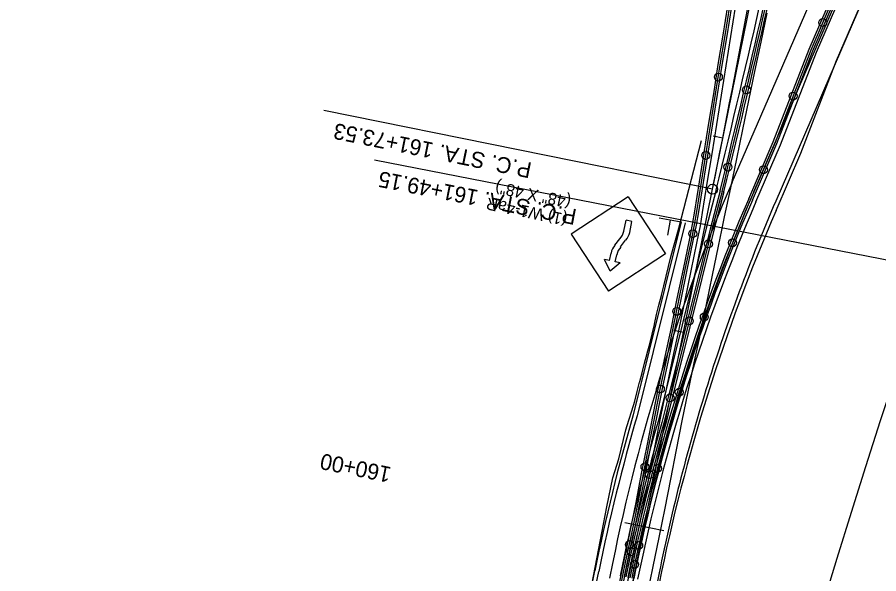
# Model space of a CAD drawing. Extents: x 659657 to 668193, y 633084 to 648639.
# Drawn here: x 661111.9 to 661546.4, y 641121.9 to 641402.5 of the extents above; entities that cross this region are included whole.
import ezdxf

# ---------------------------------------------------------------- set-up
doc = ezdxf.new("R2010")
doc.units = 0
for name, color, linetype in [('R_Border Prem', 7, 'Continuous'), ('R_MOT_Stage 1_Striping', 7, 'Continuous'), ('R_MOT_Stage 1C_Striping', 7, 'Continuous'), ('R_MOT_Stage 2', 7, 'Continuous'), ('R_MOT_Stage 2_Striping', 7, 'Continuous'), ('R_MOT_Stage 2_Striping_PPM', 7, 'Continuous'), ('R_MOT_Stage 3', 7, 'Continuous'), ('R_MOT_Stage 3_Striping', 7, 'Continuous'), ('R_MOT_Stage 3_Striping_PPM', 7, 'Continuous'), ('R_MOT_Stage 4', 7, 'Continuous'), ('R_MOT_Stage 4_Striping', 7, 'Continuous'), ('R_MOT_Stage 4_Striping_PPM', 7, 'Continuous'), ('R_MOT_Stage 5_Striping_PPM', 7, 'Continuous'), ('S_EXISTING_ALIGNMENT', 7, 'Continuous'), ('T_Notes', 7, 'Continuous'), ('T_SIGNAL CONTROL CABINET', 7, 'Continuous')]:
    doc.layers.add(name, color=color, linetype=linetype)

msp = doc.modelspace()

# ---------------------------------------------------------------- linework, layer by layer
at = {"layer": 'R_Border Prem'}
msp.add_arc((665219.85, 639999.01), 3863.72, 156.12343, 201.98495, dxfattribs=at)
at = {"layer": 'R_MOT_Stage 1_Striping'}
msp.add_lwpolyline([(661568.69, 641276.56), (661292.04, 641330.43)], dxfattribs=at)
at = {"layer": 'R_MOT_Stage 1C_Striping'}
for radius in [3799.97, 3788.97]:
    msp.add_arc((665219.85, 639999.01), radius, 157.70222, 174.95222, dxfattribs=at)
at = {"layer": 'R_MOT_Stage 2'}
for points in [[(661452.51, 641298.04), (661453.61, 641304.72), (661455.98, 641319.49), (661458.36, 641334.3), (661460.77, 641349.1), (661463.14, 641363.86), (661465.47, 641378.69), (661467.9, 641393.51), (661470.27, 641408.25), (661472.62, 641423.31), (661475.01, 641438.24), (661477.58, 641453.27), (661480.38, 641467.97), (661482.74, 641482.33), (661484.71, 641496.85), (661486.58, 641512.08), (661488.44, 641526.91), (661490.16, 641541.73), (661491.89, 641556.67), (661493.69, 641571.56), (661495.4, 641586.41), (661495.85, 641590.4)], [(661454.48, 641297.67), (661455.58, 641304.4), (661457.96, 641319.17), (661460.34, 641333.98), (661462.74, 641348.78), (661465.12, 641363.55), (661467.45, 641378.38), (661469.87, 641393.19), (661472.24, 641407.94)], [(661412.31, 641170.28), (661412.32, 641170.31), (661415.31, 641179.89), (661416.52, 641184.75), (661417.65, 641189.62), (661417.66, 641189.65), (661418.87, 641194.49), (661420.28, 641199.3), (661421.84, 641204.09), (661421.85, 641204.11), (661423.34, 641208.89), (661424.57, 641213.74), (661425.79, 641218.6), (661425.84, 641218.79), (661426.99, 641223.26), (661428.28, 641228.11), (661429.6, 641232.95), (661429.66, 641233.15), (661430.85, 641237.85), (661432.07, 641242.71), (661433.26, 641247.58), (661433.3, 641247.78), (661434.22, 641252.56), (661435.5, 641257.4), (661436.75, 641262.25), (661436.8, 641262.44), (661437.97, 641267.12), (661439.22, 641271.96), (661440.35, 641276.84), (661440.35, 641276.85), (661441.6, 641281.69), (661442.88, 641286.53), (661444.24, 641291.36), (661444.24, 641291.37), (661445.51, 641296.19), (661456.99, 641340.33)], [(661414.88, 641113.9), (661417.93, 641128.59), (661420.99, 641143.29), (661423.98, 641157.85), (661426.81, 641172.48), (661429.67, 641187.24), (661432.59, 641202.01), (661435.54, 641216.66), (661438.68, 641231.41), (661441.78, 641246.02), (661444.78, 641260.66), (661447.84, 641275.5), (661450.89, 641290.18), (661452.51, 641298.04)], [(661416.84, 641113.49), (661419.89, 641128.19), (661422.95, 641142.88), (661425.95, 641157.46), (661428.77, 641172.1), (661431.63, 641186.86), (661434.56, 641201.61), (661437.5, 641216.25), (661440.64, 641231), (661443.73, 641245.61), (661446.74, 641260.25), (661449.8, 641275.09), (661452.84, 641289.78), (661454.48, 641297.67)], [(661401.74, 641116.43), (661409.31, 641155.65), (661412.32, 641170.31)]]:
    msp.add_lwpolyline(points, dxfattribs=at)
for centre in [(661465.49, 641372.34), (661459.14, 641332.84), (661452.57, 641293.39), (661444.48, 641254.22), (661436.24, 641215.08), (661428.48, 641175.84), (661420.62, 641136.62)]:
    msp.add_circle(centre, 2, dxfattribs=at)
at = {"layer": 'R_MOT_Stage 2_Striping'}
for p, q in [((661462.54, 641315.82), (661482.65, 641415.14)), ((661341.99, 640720.28), (661462.54, 641315.82))]:
    msp.add_line(p, q, dxfattribs=at)
for points in [[(661456.44, 641297.31), (661457.56, 641304.08), (661459.93, 641318.85), (661462.31, 641333.66), (661464.71, 641348.46), (661467.09, 641363.24), (661469.42, 641378.06), (661471.85, 641392.87), (661474.22, 641407.63)], [(661467.21, 641295.08), (661468.65, 641301.81), (661471.7, 641316.49), (661474.76, 641331.17), (661477.84, 641345.84), (661480.9, 641360.51), (661483.91, 641375.2), (661487.01, 641389.87), (661490.06, 641404.53)], [(661462.54, 641315.82), (661266.52, 641355.5)], [(661462.83, 641342.75), (661467.74, 641341.78)], [(661568.69, 641276.56), (661292.04, 641330.43)], [(661418.8, 641113.08), (661421.85, 641127.78), (661424.91, 641142.48), (661427.91, 641157.07), (661430.74, 641171.72), (661433.6, 641186.47), (661436.52, 641201.22), (661439.45, 641215.85), (661442.6, 641230.58), (661445.69, 641245.2), (661448.7, 641259.85), (661451.76, 641274.69), (661454.8, 641289.37), (661456.44, 641297.31)], [(661429.57, 641110.85), (661432.62, 641125.54), (661435.68, 641140.25), (661438.7, 641154.92), (661441.54, 641169.63), (661444.39, 641184.36), (661447.3, 641199.07), (661450.23, 641213.62), (661453.36, 641228.29), (661456.46, 641242.95), (661459.48, 641257.64), (661462.53, 641272.46), (661465.57, 641287.14), (661467.21, 641295.08)], [(661443.06, 641244.74), (661447.96, 641243.75)], [(661418.31, 641147.72), (661437.92, 641143.76)]]:
    msp.add_lwpolyline(points, dxfattribs=at)
msp.add_circle((661462.54, 641315.82), 2.5, dxfattribs=at)
msp.add_arc((655846.87, 642452.58), 5729.58, 348.556437, 350.582878, dxfattribs=at)
at = {"layer": 'R_MOT_Stage 2_Striping_PPM'}
for radius in [3798.72, 3786.72]:
    msp.add_arc((665219.85, 639999.01), radius, 158.32294, 176.45222, dxfattribs=at)
at = {"layer": 'R_MOT_Stage 3'}
for p, q in [((661466.36, 641314.95), (661461.31, 641295.67)), ((661446.76, 641299.31), (661422.52, 641202.08)), ((661461.31, 641295.67), (661437.01, 641198.18)), ((661347.18, 640846.7), (661403.21, 641123.49))]:
    msp.add_line(p, q, dxfattribs=at)
for centre in [(661479.62, 641365.88), (661470.32, 641326.98), (661460.48, 641288.21), (661450.81, 641249.39), (661441.13, 641210.58), (661430.82, 641171.94), (661421.55, 641133.03)]:
    msp.add_circle(centre, 2, dxfattribs=at)
for centre, radius, start, end in [((655888.72, 642681.33), 5742.57, 346.235209, 348.26165), ((662363.66, 640929.07), 979.93, 163.82331, 168.55644), ((662363.66, 640929.07), 964.93, 163.80643, 168.55644)]:
    msp.add_arc(centre, radius, start, end, dxfattribs=at)
at = {"layer": 'R_MOT_Stage 3_Striping'}
for p, q in [((661341.99, 640720.28), (661462.54, 641315.82)), ((661464.42, 641315.44), (661459.38, 641296.17)), ((661448.7, 641298.83), (661424.46, 641201.56)), ((661459.38, 641296.17), (661435.08, 641198.7)), ((661349.15, 640846.37), (661405.17, 641123.1))]:
    msp.add_line(p, q, dxfattribs=at)
for points in [[(661462.54, 641315.82), (661266.52, 641355.5)], [(661462.83, 641342.75), (661467.74, 641341.78)], [(661443.06, 641244.74), (661447.96, 641243.75)], [(661418.31, 641147.72), (661437.92, 641143.76)]]:
    msp.add_lwpolyline(points, dxfattribs=at)
msp.add_circle((661462.54, 641315.82), 2.5, dxfattribs=at)
for centre, radius, start, end in [((655846.87, 642452.58), 5729.58, 348.556437, 350.582878), ((655888.72, 642681.33), 5740.57, 346.235209, 348.26165), ((662363.66, 640929.07), 977.93, 163.82108, 168.55644), ((662363.66, 640929.07), 966.93, 163.80871, 168.55644)]:
    msp.add_arc(centre, radius, start, end, dxfattribs=at)
at = {"layer": 'R_MOT_Stage 3_Striping_PPM'}
for radius in [3798.72, 3786.72]:
    msp.add_arc((665219.85, 639999.01), radius, 158.32294, 176.45222, dxfattribs=at)
at = {"layer": 'R_MOT_Stage 4'}
for p, q in [((661511.22, 641386.36), (661590.87, 641570.47)), ((661513.07, 641385.6), (661592.7, 641569.68)), ((661493.2, 641339.67), (661511.22, 641386.36)), ((661495.05, 641338.92), (661513.07, 641385.6)), ((661480.8, 641311.01), (661493.2, 641339.67)), ((661482.63, 641310.21), (661495.05, 641338.92))]:
    msp.add_line(p, q, dxfattribs=at)
for centre in [(661518.14, 641399.83), (661503.18, 641362.74), (661488.22, 641325.65), (661472.61, 641288.82), (661458.41, 641251.43), (661445.78, 641213.48), (661434.74, 641175.04), (661425.31, 641136.17), (661423.26, 641126.67)]:
    msp.add_circle(centre, 2, dxfattribs=at)
for radius in [961.93, 959.93]:
    msp.add_arc((662363.66, 640929.07), radius, 156.60619, 168.55644, dxfattribs=at)
at = {"layer": 'R_MOT_Stage 4_Striping'}
for p, q in [((661525.1, 641380.68), (661637.39, 641640.23)), ((661514.92, 641384.84), (661594.54, 641568.88)), ((661496.9, 641338.16), (661514.92, 641384.84)), ((661507.09, 641333.99), (661525.1, 641380.68)), ((661484.47, 641309.42), (661496.9, 641338.16)), ((661494.57, 641305.05), (661507.09, 641333.99))]:
    msp.add_line(p, q, dxfattribs=at)
for radius in [957.93, 946.93]:
    msp.add_arc((662363.66, 640929.07), radius, 156.60619, 168.55644, dxfattribs=at)
at = {"layer": 'R_MOT_Stage 4_Striping_PPM'}
for centre, radius, start, end in [((660777.38, 642087.58), 954.93, 348.72774, 348.72774), ((665219.85, 639999.01), 3798.72, 158.32294, 176.45222), ((665219.85, 639999.01), 3786.72, 158.32294, 176.45222)]:
    msp.add_arc(centre, radius, start, end, dxfattribs=at)
at = {"layer": 'R_MOT_Stage 5_Striping_PPM'}
for p, q in [((661483.39, 641314.46), (661653.82, 641708.42)), ((661654.52, 641679.82), (661494.4, 641309.7)), ((661616.74, 641652.95), (661472.37, 641319.23)), ((661367.2, 640844.8), (661423.87, 641124.77)), ((661412.11, 641127.15), (661410.6, 641119.68))]:
    msp.add_line(p, q, dxfattribs=at)
msp.add_lwpolyline([(661435.63, 641122.39), (661398.8, 640940.44), (661377, 640842.82)], dxfattribs=at)
for centre, radius, start, end in [((660777.38, 642087.58), 954.93, 348.72774, 348.72774), ((665219.85, 639999.01), 3798.72, 158.32294, 176.45222), ((665219.85, 639999.01), 3786.72, 158.32294, 176.45222), ((662359.82, 640935.31), 966.93, 156.6062, 168.55644), ((662359.82, 640935.31), 954.93, 156.60619, 168.55644), ((662359.82, 640935.31), 942.93, 156.60619, 162.58132), ((662359.82, 640935.31), 942.93, 162.58132, 168.55644)]:
    msp.add_arc(centre, radius, start, end, dxfattribs=at)
at = {"layer": 'S_EXISTING_ALIGNMENT'}
msp.add_line((661341.99, 640720.28), (661462.54, 641315.82), dxfattribs=at)
msp.add_arc((655846.87, 642452.58), 5729.58, 348.556437, 350.582878, dxfattribs=at)
at = {"layer": 'T_Notes'}
for p, q in [((661419.95, 641311.93), (661391.23, 641293.07)), ((661419.95, 641311.93), (661438.82, 641283.19)), ((661435.7, 641301.36), (661446.76, 641299.31)), ((661417.81, 641294.65), (661418.97, 641300.22)), ((661421.93, 641299.6), (661418.97, 641300.22)), ((661420.77, 641294.04), (661421.93, 641299.6)), ((661441.17, 641300.18), (661439.78, 641292.63)), ((661391.23, 641293.07), (661410.08, 641264.33)), ((661413.35, 641287.52), (661415.78, 641290.77)), ((661416.17, 641286.71), (661418.74, 641290.16)), ((661410.57, 641279.87), (661408.1, 641280.38)), ((661410.99, 641274.44), (661408.1, 641280.38)), ((661438.82, 641283.19), (661410.08, 641264.33)), ((661410.57, 641279.87), (661411.35, 641283.63)), ((661413.53, 641279.26), (661414.26, 641282.77)), ((661415.99, 641278.75), (661410.99, 641274.44)), ((661415.99, 641278.75), (661413.53, 641279.26))]:
    msp.add_line(p, q, dxfattribs=at)
for centre, start, end in [((661410.38, 641296.02), 315.8473, 349.6052), ((661413.37, 641295.4), 315.8473, 349.6052), ((661418.75, 641282.27), 135.8473, 169.6052), ((661421.66, 641281.41), 135.8473, 169.6052)]:
    msp.add_arc(centre, 7.52, start, end, dxfattribs=at)
at = {"layer": 'T_SIGNAL CONTROL CABINET'}
for p, q in [((661629.67, 641657.65), (661512.14, 641385.98)), ((661512.14, 641385.98), (661494.13, 641339.3)), ((661494.13, 641339.3), (661481.72, 641310.61)), ((661467.33, 641314.7), (661462.28, 641295.43)), ((661468.3, 641314.45), (661463.25, 641295.18)), ((661462.28, 641295.43), (661437.98, 641197.92)), ((661463.25, 641295.18), (661438.94, 641197.65))]:
    msp.add_line(p, q, dxfattribs=at)
for points in [[(661453.49, 641297.86), (661454.6, 641304.56), (661456.97, 641319.33), (661459.35, 641334.14), (661461.75, 641348.94), (661464.13, 641363.71), (661466.46, 641378.53), (661468.88, 641393.35), (661471.25, 641408.1), (661473.61, 641423.15), (661476, 641438.08), (661478.57, 641453.1), (661481.36, 641467.8), (661483.73, 641482.18), (661485.7, 641496.72), (661487.57, 641511.95), (661489.43, 641526.79), (661491.16, 641541.62), (661492.89, 641556.55), (661494.68, 641571.44), (661496.39, 641586.3), (661498.08, 641601.14), (661499.4, 641613.35)], [(661415.86, 641113.69), (661418.91, 641128.39), (661421.97, 641143.08), (661424.97, 641157.66), (661427.79, 641172.29), (661430.65, 641187.05), (661433.58, 641201.81), (661436.52, 641216.46), (661439.66, 641231.2), (661442.76, 641245.81), (661445.76, 641260.46), (661448.82, 641275.3), (661451.87, 641289.98), (661453.49, 641297.86)]]:
    msp.add_lwpolyline(points, dxfattribs=at)
for centre, radius, start, end in [((655888.72, 642681.33), 5743.57, 346.235209, 348.26165), ((655888.72, 642681.33), 5744.57, 346.235209, 348.26165), ((662363.66, 640929.07), 960.93, 156.60619, 168.55644), ((662363.66, 640929.07), 963.93, 163.80529, 168.55644), ((662363.66, 640929.07), 962.93, 163.80415, 168.55644)]:
    msp.add_arc(centre, radius, start, end, dxfattribs=at)

# ---------------------------------------------------------------- texts
at = {"layer": 'R_MOT_Stage 1_Striping'}
msp.add_text('P.C. STA. 161+49.15', height=8, rotation=168.9801, dxfattribs=at).set_placement((661394.48, 641305.58))
at = {"layer": 'R_MOT_Stage 2_Striping'}
for s, rotation, p in [('P.C. STA. 161+73.53', 168.5564, (661371.81, 641329.08)), ('P.C. STA. 161+49.15', 168.9801, (661394.48, 641305.58)), ('160+00', 168.5564, (661300.94, 641175.57))]:
    msp.add_text(s, height=8, rotation=rotation, dxfattribs=at).set_placement(p)
at = {"layer": 'R_MOT_Stage 3_Striping'}
for s, p in [('P.C. STA. 161+73.53', (661371.81, 641329.08)), ('160+00', (661300.94, 641175.57))]:
    msp.add_text(s, height=8, rotation=168.5564, dxfattribs=at).set_placement(p)
at = {"layer": 'T_Notes'}
for s, p in [('(48" X 48")', (661391.54, 641311.97)), ('(1) W1-4aR', (661389.71, 641303.16))]:
    msp.add_text(s, height=6, rotation=168.2802, dxfattribs=at).set_placement(p)

doc.saveas('drawing.dxf')
